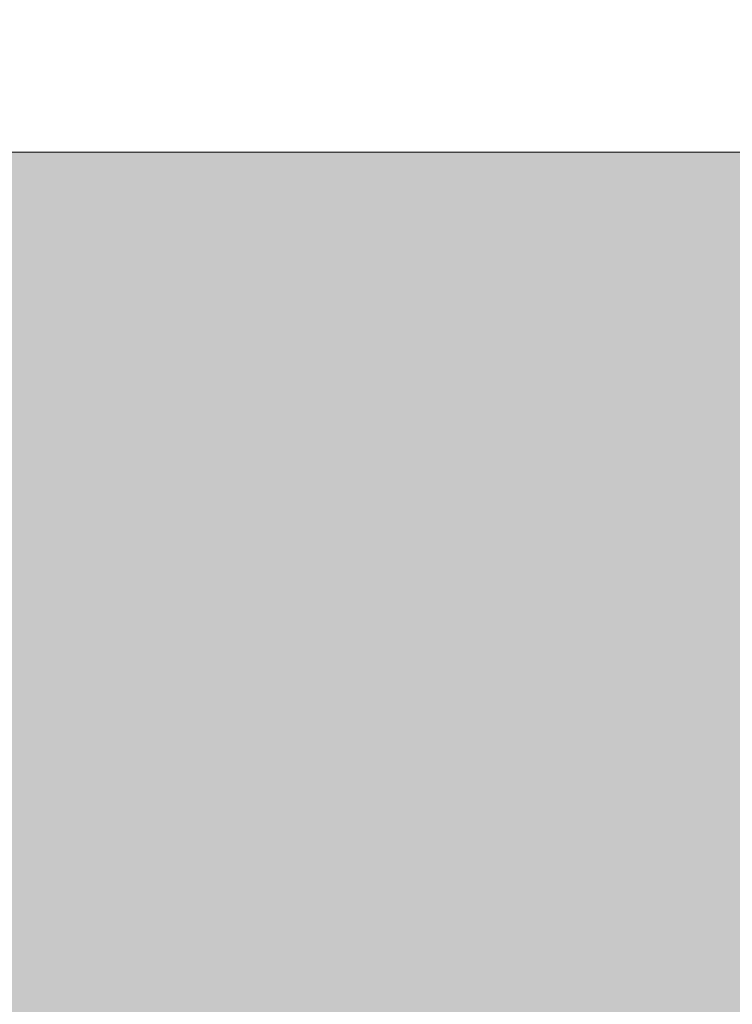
# Model space of a CAD drawing. Header units: metres. Extents: x 3.7 to 90.5, y -1.7 to 14.3.
# Tile 698 of 1056: x 77.4719 to 77.4939, y 4.3701 to 4.4004. Entities that reach past the tile are written whole.
import ezdxf

# ---------------------------------------------------------------- set-up
doc = ezdxf.new("R2010")
doc.units = ezdxf.units.M
doc.layers.add('A-CLNG', color=7, linetype='Continuous', lineweight=18)
doc.layers.add('A-WALL-PATT', color=7, linetype='Continuous', lineweight=18)

# ---------------------------------------------------------------- blocks, each defined once
blk = doc.blocks.new('4 GRE - ESCOLA DE CINEMA E AUDIOVISUAL CINE REX R07_rvt-3-Corte 8')
at = {"layer": 'A-WALL-PATT', "lineweight": 5, "true_color": 0xff8000}
h = blk.add_hatch(color=30, dxfattribs=at)
h.paths.add_polyline_path([(58.891942, -0.14), (58.953353, -0.14), (58.953353, -0.02), (57.568422, -0.02), (57.568422, -0.14), (58.878425, -0.14)])
h.paths.add_polyline_path([(57.673083, 0.1), (57.707536, 0.1), (57.71354, 0.105), (57.727428, 0.104253), (57.732536, 0.1), (57.755536, 0.1), (57.76154, 0.105), (57.774531, 0.105), (57.781777, 0.1), (57.803536, 0.1), (57.80954, 0.105), (57.822531, 0.105), (57.828536, 0.1), (57.851536, 0.1), (57.85754, 0.105), (57.870531, 0.105), (57.876536, 0.1), (57.899536, 0.1), (57.90554, 0.105), (57.918531, 0.105), (57.924536, 0.1), (57.947536, 0.100766), (57.95354, 0.105), (57.966531, 0.105), (57.972536, 0.1), (57.994616, 0.1), (58.00062, 0.105), (58.270036, 0.105), (58.275036, 0.1), (58.281769, 0.100369), (58.28733, 0.105), (58.300321, 0.105), (58.306326, 0.1), (58.325036, 0.1), (58.330951, 0.105), (58.590036, 0.105), (58.592487, 0.103049), (58.595036, 0.105), (58.607821, 0.105), (58.613826, 0.1), (58.625036, 0.1), (58.630951, 0.105), (58.890456, 0.10458), (58.895036, 0.1), (58.916826, 0.1), (58.92283, 0.105), (58.953353, 0.105), (58.953353, 0.11), (57.588425, 0.11), (57.588425, 0.1)])
h.paths.add_polyline_path([(58.107859, 0.376667), (58.953353, 0.376667), (58.953353, 0.39), (57.588425, 0.39), (57.588425, 0.376667), (57.760038, 0.376667)])
h.paths.add_polyline_path([(58.928925, 0.51), (58.943353, 0.51), (58.943353, 4.396343), (58.358557, 4.396343), (58.358557, 4.391343), (58.073557, 4.391343), (58.073557, 4.396343), (57.588425, 4.396343), (57.588425, 2.757824), (58.891942, 2.757824), (58.891942, 0.51), (58.903925, 0.51), (58.90993, 0.515), (58.92292, 0.515), (58.925264, 0.513049)])
h.paths.add_polyline_path([(56.988425, 0.96), (57.368378, 0.96), (57.368378, 2.61), (57.118964, 2.609687), (57.119621, 2.004616), (57.159155, 1.960174), (57.159678, 1.96), (57.226464, 1.959216), (57.22568, 1.928047), (57.223383, 1.9225), (57.219728, 1.917737), (57.214964, 1.914081), (57.209417, 1.911784), (57.203464, 1.911), (57.026511, 1.911784), (57.020964, 1.914081), (57.016201, 1.917737), (57.012546, 1.9225), (57.010248, 1.928047), (57.009464, 1.937), (57.009464, 1.96), (57.076441, 1.960861), (57.116964, 2.006434), (57.116964, 2.61), (55.041622, 2.61), (55.041622, 0.96), (56.934239, 0.96)])
h.paths.add_polyline_path([(54.841542, 1.225), (54.841578, 1.225), (54.841542, 1.235851)])
h.paths.add_polyline_path([(57.078271, 1.96), (57.157065, 1.960651), (57.117964, 2.003566), (57.07843, 1.960174)])
h.paths.add_polyline_path([(58.744639, 4.426343), (58.943353, 4.426343), (58.943353, 4.445), (58.341057, 4.445), (58.341057, 4.426343), (58.736874, 4.426343)])
h.paths.add_polyline_path([(58.073557, 4.426343), (58.073557, 4.445), (57.588425, 4.445), (57.588425, 4.426343)])
h.paths.add_polyline_path([(58.420978, 4.595), (58.953353, 4.595), (58.953353, 4.76), (57.588425, 4.76), (57.588425, 4.595)])
h.paths.add_polyline_path([(58.720621, 5.11), (58.953353, 5.11), (58.953353, 5.63), (58.711446, 5.63), (58.711446, 5.235969), (57.588425, 5.235969), (57.588425, 5.11), (58.711446, 5.11)])
at = {"layer": 'A-CLNG'}
blk.add_line((57.588425, 4.396343), (65.630425, 4.396343), dxfattribs=at)

msp = doc.modelspace()

# ---------------------------------------------------------------- block references
at = {"lineweight": 5}
msp.add_blockref('4 GRE - ESCOLA DE CINEMA E AUDIOVISUAL CINE REX R07_rvt-3-Corte 8', (18.551111, 0), dxfattribs=at)

doc.saveas('drawing.dxf')
